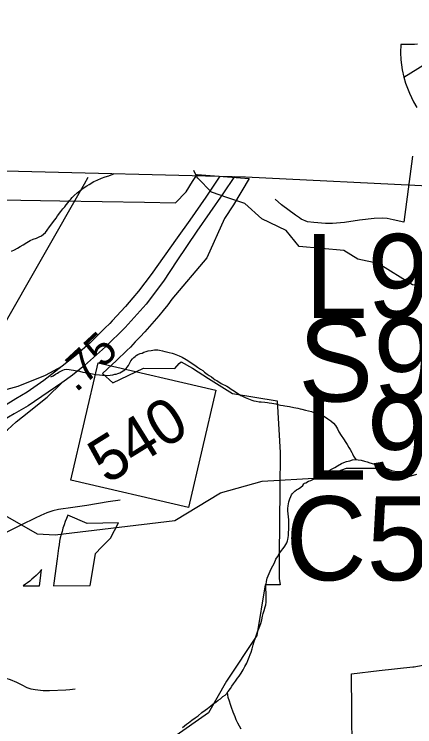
# Model space of a CAD drawing. Extents: x 2001466 to 31450019, y -30647475 to 847247.
# Drawn here: x 2047154 to 2050281, y 766460 to 772025 of the extents above; entities that cross this region are included whole.
import ezdxf

# ---------------------------------------------------------------- set-up
doc = ezdxf.new("R2010")
doc.units = 0
for name, color, linetype in [('Exist Boundary Political City Limit New Hole', 7, 'Continuous'), ('Exist Boundary Political CountyLine', 7, 'Continuous'), ('Exist Hydrographic Misc Water Feature', 7, 'Continuous'), ('Exist Road Non-System Type 51', 7, 'Continuous'), ('Exist Road Primary Interstate Ramp 1 Lane Attributed', 7, 'Continuous'), ('Exist Road Primary Interstate Shield CELL', 7, 'Continuous'), ('Exist Road Primary Interstate Structure Cantilever Sign Number Label', 7, 'Continuous'), ('Exist Road Primary Interstate Structure Ovrhead Sign Number Label', 7, 'Continuous'), ('Exist Road Primary NC Service Mileage Hundredths English Label', 7, 'Continuous'), ('Exist Road Primary NC Shield CELL', 7, 'Continuous'), ('Exist Road Primary NC Shield Number Label', 7, 'Continuous'), ('Exist Road Primary NC UnDivided 4 Lane Attributed', 7, 'Continuous'), ('Exist Road Secondary Structure Culvert Number Label', 7, 'Continuous'), ('Exist Utilities Electrical Transmission Line', 7, 'Continuous'), ('Map Preparation Boundary City Limit Buffer Line', 7, 'Continuous')]:
    doc.layers.add(name, color=color, linetype=linetype)

msp = doc.modelspace()

# ---------------------------------------------------------------- linework, layer by layer
at = {"layer": 'Exist Boundary Political City Limit New Hole'}
for points in [[(2047534.6, 768011.8), (2047526.9, 767986.2), (2047519.9, 767960.4), (2047513.6, 767934.4), (2047508.1, 767908.2), (2047503.4, 767881.9), (2047499.4, 767855.5), (2047488.1, 767770.3), (2047462.9, 767582.2), (2047459.9, 767561.7), (2047745.9, 767563.1), (2047774.5, 767732.1), (2047788.5, 767813.8), (2047835.9, 767862.4), (2047904.2, 767932.4), (2047966.9, 768053.7), (2047723, 768048.2), (2047573.4, 768111.3), (2047562.6, 768086.9), (2047552.5, 768062.1), (2047543.2, 768037.1), (2047534.6, 768011.8)], [(2047355.9, 767598.4), (2047367.8, 767687.1), (2047353.8, 767670.9), (2047339, 767655.2), (2047323.9, 767640.1), (2047308.2, 767625.4), (2047292.1, 767611.3), (2047275.5, 767597.8), (2047258.5, 767584.8), (2047241, 767572.3), (2047223.1, 767560.5), (2047350, 767560.2), (2047355.9, 767598.4)]]:
    msp.add_lwpolyline(points, dxfattribs=at)
at = {"layer": 'Exist Boundary Political CountyLine'}
msp.add_lwpolyline([(2027743, 770860.1), (2032512.5, 770820), (2036992.3, 770745.1), (2042490.6, 770640.9), (2045862.5, 770603.7), (2047082.9, 770803.2), (2048958.4, 770754.9), (2050439.2, 770682)], dxfattribs=at)
at = {"layer": 'Exist Hydrographic Misc Water Feature'}
for p, q in [((2048579.8, 770756.1), (2048554.8, 770804.9)), ((2046882.2, 768222.7), (2047211.4, 768036.2))]:
    msp.add_line(p, q, dxfattribs=at)
for points in [[(2047133.4, 770175.1), (2047157.2, 770185.3), (2047178.7, 770197), (2047201, 770211), (2047223, 770225.2), (2047251.1, 770243.2), (2047278.8, 770257.2), (2047300.9, 770267.3), (2047329, 770277.2), (2047349.1, 770285.5), (2047366.7, 770295.4), (2047382.9, 770307.6), (2047396.7, 770321.3), (2047410.6, 770339.5), (2047428.6, 770363.5), (2047446.3, 770387.6), (2047460.6, 770407.7), (2047480.3, 770433.6), (2047492.2, 770451.6), (2047516.4, 770483.7), (2047534.5, 770505.7), (2047548.6, 770521.8), (2047560.3, 770537.9), (2047574.4, 770554), (2047585.9, 770569.7), (2047596, 770581.9), (2047606, 770593.8), (2047622.4, 770610), (2047646, 770629.9), (2047666.1, 770646), (2047692.1, 770666), (2047720, 770684), (2047739.9, 770696), (2047775.8, 770720.2), (2047802.3, 770730.4), (2047836.1, 770744.3), (2047863.6, 770754.3), (2047892.1, 770764.2), (2047923.8, 770776.4), (2047932.7, 770781.3)], [(2048822.1, 770591.7), (2048694, 770636.5), (2048586.2, 770743.7), (2048579.8, 770756.1)], [(2050854, 769696.6), (2050529, 769880.5), (2050262.1, 769912.1), (2049995.1, 770078.4), (2049837, 770111.1), (2049728.1, 770179), (2049378.1, 770212.4), (2049278, 770335.9), (2049086.1, 770428.4), (2048953, 770545.9), (2048822.1, 770591.7)], [(2047440.7, 769193.8), (2047458.6, 769202), (2047476.8, 769213.8), (2047491, 769221.9), (2047500.8, 769230.1), (2047516.4, 769237.8), (2047532.4, 769244), (2047546.6, 769249.9), (2047564.8, 769252), (2047582.6, 769250.1), (2047598.6, 769248.1), (2047616.7, 769244.2), (2047642.7, 769240.2), (2047664.5, 769236.1), (2047688.7, 769230.4), (2047708.7, 769226.1), (2047738.7, 769222.4), (2047764.5, 769216.4), (2047788.5, 769212.4), (2047818.5, 769208.7), (2047842.9, 769206.6), (2047864.8, 769206.5), (2047882.8, 769204.6), (2047902.7, 769206.9), (2047924.7, 769208.8), (2047938.6, 769212.8), (2047950.7, 769214.5), (2047962.6, 769218.9), (2047978.4, 769225), (2047992.5, 769232.9), (2048004.6, 769238.8), (2048016.5, 769248.8), (2048028.6, 769258.7), (2048036.8, 769268.8), (2048044.8, 769281), (2048050.2, 769290.8), (2048058.4, 769307), (2048064.7, 769319), (2048076.4, 769333), (2048086.5, 769344.9), (2048096.7, 769353.1), (2048106.6, 769360.9), (2048118.2, 769367.3), (2048138.1, 769375.2), (2048152.5, 769379.1), (2048166.2, 769385.1), (2048184.3, 769390.9), (2048198.4, 769395.2), (2048222.6, 769399.3), (2048248.2, 769403.1), (2048264, 769403.1), (2048274.3, 769403.2), (2048288.2, 769401.1), (2048310.2, 769397.3), (2048330.1, 769391.5), (2048342.4, 769389.2), (2048362.3, 769383.4), (2048386.4, 769377.3), (2048402.2, 769373.7), (2048414.5, 769367.7), (2048428.3, 769363.6), (2048440.4, 769357.7), (2048464.4, 769345.6), (2048496.1, 769327.7), (2048516.4, 769315.8), (2048542.7, 769297.6), (2048562.6, 769284.1), (2048584.3, 769269.8), (2048608.5, 769253.9), (2048626.4, 769241.9), (2048640.5, 769230), (2048660.4, 769214), (2048676.6, 769203.8), (2048692.6, 769192.1), (2048708.8, 769179.9), (2048722.9, 769170), (2048734.6, 769164.2), (2048744.7, 769156.2), (2048758.8, 769148.4), (2048770.5, 769140.1), (2048784.5, 769134.3), (2048798.8, 769128.1), (2048812.7, 769120.3), (2048826.7, 769112.5), (2048848.6, 769096.6), (2048860.5, 769088.3), (2048872.8, 769080.4), (2048884.7, 769072.5), (2048897, 769064.6), (2048912.6, 769054.5), (2048922.7, 769048.5), (2048936.6, 769042.7), (2048957.1, 769032.7), (2048970.8, 769026.6), (2048994.8, 769016.8), (2049009, 769010.6), (2049025, 769006.6), (2049043, 769002.6), (2049065, 768998.9), (2049082.8, 768997)], [(2049082.8, 768997), (2049110.9, 768994.7), (2049131, 768992.9), (2049143.1, 768991.1), (2049165, 768987), (2049197, 768980.9), (2049213, 768977.2), (2049232.7, 768973), (2049253, 768969.2), (2049266.9, 768967), (2049303, 768961.2), (2049336.9, 768953.2), (2049367, 768947.4), (2049385, 768943.4), (2049398.8, 768939.3), (2049426.7, 768933.5), (2049450.9, 768927.8), (2049474.9, 768921.7), (2049493.1, 768915.7), (2049516.7, 768907.6), (2049547, 768895.7), (2049575.3, 768883.7), (2049602.8, 768865.8), (2049625.4, 768849.8), (2049647.1, 768829.9), (2049661.5, 768813.9), (2049677, 768788), (2049689.1, 768763.8), (2049705.3, 768735.9), (2049723.6, 768710), (2049741.4, 768680), (2049751.7, 768664.3), (2049765.4, 768642.3), (2049777.7, 768624.3), (2049789.8, 768602.2), (2049795.4, 768590.3), (2049803.4, 768574.1), (2049807.5, 768566.2), (2049821.6, 768546.2)], [(2049420.1, 768363.7), (2049430.2, 768365.4), (2049451.9, 768377.5), (2049469.9, 768383.7), (2049523.9, 768409.6), (2049549.9, 768425.9), (2049579.8, 768439.7), (2049611.6, 768462), (2049635.8, 768473.8), (2049655.7, 768484.2), (2049677.7, 768497.8), (2049709.4, 768516.1), (2049727.9, 768524.3), (2049748, 768532.2), (2049773.6, 768538.1), (2049795.4, 768544.1), (2049821.6, 768546.2)], [(2049821.6, 768546.2), (2049839.7, 768544.3), (2049861.8, 768542.1), (2049887.6, 768534.5), (2049909.6, 768528.4), (2049929.5, 768520.5), (2049958, 768512.5), (2049997.7, 768496.8), (2050035.9, 768484.9), (2050075.5, 768470.8), (2050099.7, 768462.6), (2050111.8, 768458.8), (2050123.9, 768456.9), (2050135.7, 768454.7), (2050147.6, 768454.9), (2050169.8, 768454.8), (2050194, 768456.9), (2050209.6, 768456.9), (2050231.5, 768453.2)], [(2047211.4, 768036.2), (2047333.1, 767967.3), (2047474.2, 767957.9), (2048407.2, 768070), (2048765, 768285.9), (2049090, 768377.6), (2049540.1, 768404.5), (2049748, 768479), (2050031, 768479.7), (2050198.1, 768404.1), (2050298.1, 768431.7)], [(2048819.1, 766728.7), (2048825.3, 766734.7), (2048841.3, 766758.6), (2048853.1, 766776.7), (2048865, 766794.8), (2048881, 766816.7), (2048897, 766839), (2048908.9, 766854.7), (2048924.9, 766879), (2048940.7, 766905), (2048954.4, 766930.9), (2048969, 766957.1), (2048978.6, 766976.7), (2048988.5, 767002.8), (2048996.5, 767025.2), (2049002.4, 767042.9), (2049010.6, 767068.8), (2049018.4, 767100.9), (2049026.2, 767124.9), (2049036.5, 767155), (2049054.3, 767200.9), (2049066.2, 767231.2), (2049078.1, 767265.1), (2049086.1, 767295.1), (2049092, 767323), (2049098, 767343.2), (2049105.8, 767367.2), (2049113.8, 767395.2), (2049117.7, 767413.2), (2049119.7, 767433.2), (2049119.7, 767453.1), (2049119.9, 767469.3), (2049119.9, 767485.1), (2049119.7, 767509.1), (2049119.3, 767533.1), (2049119.3, 767553), (2049121.4, 767572.9), (2049123.4, 767594.9), (2049129.3, 767621.2), (2049135.5, 767639.3), (2049143.5, 767657.2), (2049151.1, 767675.1), (2049163.4, 767697.2), (2049171.4, 767717.1), (2049185.1, 767741.3), (2049197, 767769.1), (2049208.9, 767787.2), (2049223.1, 767811), (2049241.1, 767835.5), (2049253.2, 767851.1), (2049266.7, 767869.3), (2049280.9, 767895.5), (2049287, 767911.3), (2049290.7, 767923.3), (2049292.6, 767937.6), (2049294.8, 767953.5), (2049294.6, 767977.5), (2049296.5, 768001.5), (2049298.7, 768035.2), (2049298.7, 768055.5), (2049298.5, 768075.4), (2049292.2, 768123.5), (2049290.5, 768147.2), (2049290.7, 768165.5), (2049292.4, 768185.5), (2049296.3, 768201.5), (2049298.5, 768217.4), (2049306.3, 768239.4), (2049313.9, 768259.3), (2049318, 768271.3), (2049326.2, 768281.4), (2049332.1, 768287.4), (2049344.4, 768299.3), (2049358, 768309.4), (2049371.9, 768319.4), (2049390.2, 768331.3), (2049406.2, 768345.5), (2049415.9, 768358.2), (2049420.1, 768363.7)], [(2048467.9, 766453.8), (2048499.8, 766480.2), (2048513.8, 766490.3), (2048539.6, 766512.3), (2048565.5, 766530.3), (2048589.4, 766546.1), (2048619.4, 766570.4), (2048645.2, 766590.4), (2048663.3, 766602.2), (2048689.3, 766622.3), (2048707.1, 766638.6), (2048727.4, 766652.6), (2048745.5, 766666.5), (2048763.1, 766678.4), (2048783.4, 766694.8), (2048799.4, 766706.6), (2048813.2, 766720.7), (2048819.1, 766728.7)], [(2048925.5, 766440.8), (2048899.5, 766488.9), (2048887.2, 766514.7), (2048877.8, 766536.9), (2048863.4, 766572.7), (2048849.5, 766608.9), (2048841.5, 766632.8), (2048833.3, 766660.8), (2048823.2, 766688.8), (2048819.1, 766728.7)]]:
    msp.add_lwpolyline(points, dxfattribs=at)
at = {"layer": 'Exist Road Non-System Type 51'}
msp.add_line((2047628.5, 766752.9), (2047588, 766749.3), dxfattribs=at)
for points in [[(2050262.9, 770916.6), (2050195.7, 770400.7), (2050112.1, 770420.4), (2050066.3, 770429.4), (2050026.4, 770432.2), (2049964.3, 770429.5), (2049850, 770415.8), (2049731.7, 770398.2), (2049639.5, 770392.1), (2049583.5, 770391.3), (2049491.7, 770399.1), (2049443.8, 770404.1), (2049394.2, 770425.1), (2049381.3, 770433.9)], [(2049381.3, 770433.9), (2049348.8, 770456.1), (2049240.5, 770536.3), (2049191.1, 770580.4)], [(2047981.3, 768229.9), (2047887, 768215.8), (2047720.4, 768189.3), (2047610.1, 768173.5), (2047499.7, 768155.8), (2047455.5, 768146.7), (2047407.2, 768131.6), (2047362.8, 768110.6), (2047318.4, 768089.5), (2047211.4, 768036.2)], [(2047211.4, 768036.2), (2047191.1, 768026.1), (2047075.9, 767970.4), (2047023.5, 767949.5), (2046914.7, 767913.7), (2046743.6, 767859.2), (2046562.8, 767796.4), (2046444, 767762.5), (2046339.4, 767742.7), (2046246, 767732.7)], [(2047588, 766749.3), (2047556.4, 766746.4), (2047430.2, 766739), (2047380.2, 766740), (2047318.4, 766747.3), (2047286.5, 766753.9), (2047254.7, 766764.6), (2047215.1, 766783.4), (2047173.6, 766806.2), (2047126, 766827.2), (2047092.2, 766837.9), (2047054.3, 766842.7), (2047028.3, 766841.2), (2047008.2, 766837.6), (2046976, 766826.3), (2046939.7, 766813), (2046903.5, 766801.8), (2046871.2, 766790.4), (2046869.1, 766790)]]:
    msp.add_lwpolyline(points, dxfattribs=at)
at = {"layer": 'Exist Road Primary Interstate Ramp 1 Lane Attributed'}
for points in [[(2045540.7, 768913.2), (2045673.7, 768980.7), (2045928.8, 769083.6), (2045987, 769104.7), (2046026.1, 769113.7), (2046076.3, 769122.7), (2046141.5, 769125.7), (2046213.6, 769118.9), (2046406.4, 769088.4), (2046541.8, 769069.4), (2046610.5, 769061.7), (2046660.2, 769061.7), (2046778.8, 769057.5), (2046849.9, 769057.5), (2046934.5, 769067.1), (2047028.6, 769082.5), (2047097.8, 769097.8), (2047184.3, 769120.9), (2047398.6, 769206.6), (2047528.6, 769275.2)], [(2046162.1, 767868.4), (2046336.4, 767966), (2046409.4, 768011.8), (2046469.9, 768048.3), (2046503.3, 768077.5), (2046533.5, 768109), (2046564.4, 768147.3), (2046602.8, 768199.5), (2046707.2, 768343.3), (2046757.3, 768411.4), (2046788.2, 768449.7), (2046849.1, 768527.6), (2046880.3, 768562.6), (2046932.9, 768620), (2046994.2, 768686.3), (2047050.4, 768737.3), (2047100.1, 768779.6), (2047169.7, 768840.8), (2047218.8, 768879.7), (2047410.8, 769035.5), (2047526.5, 769146.1)]]:
    msp.add_lwpolyline(points, dxfattribs=at)
at = {"layer": 'Exist Road Primary Interstate Shield CELL'}
msp.add_line((2050196.5, 771534.2), (2050985.1, 772025.4), dxfattribs=at)
msp.add_lwpolyline([(2050302, 771791.2), (2050278.7, 771788.7), (2050171.9, 771789.5), (2050169, 771727.1), (2050171.3, 771668.7), (2050183.2, 771591.5), (2050196.5, 771534.2), (2050209.1, 771488.1), (2050239.3, 771408.1), (2050270.6, 771341.4), (2050296.7, 771296.8)], dxfattribs=at)
at = {"layer": 'Exist Road Primary NC Shield CELL'}
msp.add_lwpolyline([(2047596.3, 768385.8), (2047809.5, 769303.2), (2048726.9, 769090), (2048513.7, 768172.6)], close=True, dxfattribs=at)
at = {"layer": 'Exist Road Primary NC UnDivided 4 Lane Attributed'}
for points in [[(2048874.6, 770757.1), (2048781.6, 770621.5), (2048580.3, 770330.1), (2048423.7, 770098.2), (2048318.7, 769941.4), (2048182.7, 769761.6), (2048019.4, 769579.1), (2047867.3, 769426.9), (2047701.6, 769282.4), (2047608.9, 769206.5), (2047526.5, 769146.1)], [(2048758.4, 770760.1), (2048649.3, 770595.7), (2048523.8, 770416.1), (2048426.8, 770278.5), (2048222.7, 769992.7), (2048124.5, 769861.2), (2048080.5, 769811), (2048021.3, 769743), (2047918.7, 769630.7), (2047900.2, 769610.2), (2047860.9, 769572.8), (2047747.7, 769458.2), (2047640.1, 769366.1), (2047528.6, 769275.2)], [(2047528.6, 769275.2), (2047386.2, 769165.6), (2047254.7, 769074.4), (2047165.7, 769021.2), (2047070.2, 768962.5), (2046992.4, 768923.7), (2046836.4, 768839.6), (2046671.8, 768766.5), (2046541.7, 768715.7), (2046393.8, 768659.9), (2046231.7, 768607.2), (2045978.3, 768525.9), (2045863.4, 768490.7)], [(2047526.5, 769146.1), (2047261.4, 768966.5), (2047154.1, 768904.7), (2047017.4, 768826.6), (2046869.5, 768751.8), (2046752.8, 768697.5), (2046606.7, 768634.5), (2046492.8, 768596), (2046350.5, 768543.7), (2046134.2, 768473.9), (2045849.8, 768387.1)]]:
    msp.add_lwpolyline(points, dxfattribs=at)
at = {"layer": 'Exist Utilities Electrical Transmission Line'}
for p, q in [((2047729.7, 770751), (2047700, 770698.8)), ((2047700, 770698.8), (2047050.4, 769557))]:
    msp.add_line(p, q, dxfattribs=at)
at = {"layer": 'Map Preparation Boundary City Limit Buffer Line'}
for points in [[(2047052.1, 770576.1), (2047358.9, 770570.9), (2047510.1, 770568.4), (2048170.4, 770557.3), (2048412.9, 770553.2), (2048495.6, 770638.8), (2048546.5, 770719), (2048581.2, 770773.9)], [(2048581.2, 770773.9), (2048989.2, 770741.9), (2048864.6, 770535.7), (2048796, 770429.6), (2048656.5, 770122.9), (2048385.5, 769798.8), (2048351.8, 769755.4), (2048317.4, 769712.5), (2048282.4, 769670.1), (2048246.9, 769628.1), (2048210.8, 769586.6), (2048174, 769545.7), (2048136.8, 769505.2), (2048099, 769465.4), (2048060.6, 769426), (2048033.9, 769398.9), (2048006.6, 769372.2), (2047979.4, 769345.6), (2047951.6, 769319.4), (2047915.6, 769285.9), (2047879.2, 769252.8), (2047842.4, 769220.1), (2047922.6, 769146.7), (2048162.8, 769261.1), (2048406.8, 769258.9), (2048441.2, 769297.2), (2048455.8, 769310.7), (2048544.9, 769260.3), (2048671.2, 769180.2), (2048856.8, 769062.5), (2049207.2, 769005.6), (2049228.8, 768601.2), (2049226.5, 768315.4), (2049222.5, 767797.8), (2049221.6, 767696.8), (2049222.9, 767617.8), (2049228.9, 767569.4), (2049222.6, 767569.3), (2049163.4, 767569.3), (2049112, 767568.9), (2049047, 767173), (2048812, 766815.8), (2048669.4, 766569.2), (2048112.5, 766177.3)], [(2047534.6, 768011.8), (2047526.9, 767986.2), (2047519.9, 767960.4), (2047513.6, 767934.4), (2047508.1, 767908.2), (2047503.4, 767881.9), (2047499.4, 767855.5), (2047488.1, 767770.3), (2047462.9, 767582.2), (2047459.9, 767561.7), (2047745.9, 767563.1), (2047774.5, 767732.1), (2047788.5, 767813.8), (2047835.9, 767862.4), (2047904.2, 767932.4), (2047966.9, 768053.7), (2047723, 768048.2), (2047573.4, 768111.3), (2047562.6, 768086.9), (2047552.5, 768062.1), (2047543.2, 768037.1), (2047534.6, 768011.8)], [(2047355.9, 767598.4), (2047367.8, 767687.1), (2047353.8, 767670.9), (2047339, 767655.2), (2047323.9, 767640.1), (2047308.2, 767625.4), (2047292.1, 767611.3), (2047275.5, 767597.8), (2047258.5, 767584.8), (2047241, 767572.3), (2047223.1, 767560.5), (2047350, 767560.2), (2047355.9, 767598.4)], [(2049795.8, 765988.7), (2049785.8, 766874.1), (2050002, 766898.2), (2050265.2, 766927.4), (2050275.8, 766928.6), (2050344.8, 766940.3), (2050351.4, 766941.6), (2050595.9, 766969.1), (2050927.5, 767011.6), (2050909.6, 766569.2), (2050899.1, 766365.8)]]:
    msp.add_lwpolyline(points, dxfattribs=at)

# ---------------------------------------------------------------- texts
at = {"layer": 'Exist Road Primary Interstate Structure Cantilever Sign Number Label'}
for s, p in [('L901', (2049422.8, 769652.9)), ('L903', (2049418, 768390.6))]:
    msp.add_text(s, height=656.17, dxfattribs=at).set_placement(p)
at = {"layer": 'Exist Road Primary Interstate Structure Ovrhead Sign Number Label'}
msp.add_text('S902', height=656.17, dxfattribs=at).set_placement((2049371.2, 768999.9))
at = {"layer": 'Exist Road Primary NC Service Mileage Hundredths English Label'}
msp.add_text('.75', height=250, rotation=42.8205, dxfattribs=at).set_placement((2047637.4, 769065.4))
at = {"layer": 'Exist Road Primary NC Shield Number Label'}
msp.add_text('540', height=350, rotation=31.918, dxfattribs=at).set_placement((2047876.5, 768348.9))
at = {"layer": 'Exist Road Secondary Structure Culvert Number Label'}
msp.add_text('C506', height=656.17, dxfattribs=at).set_placement((2049271.1, 767603.8))

doc.saveas('drawing.dxf')
